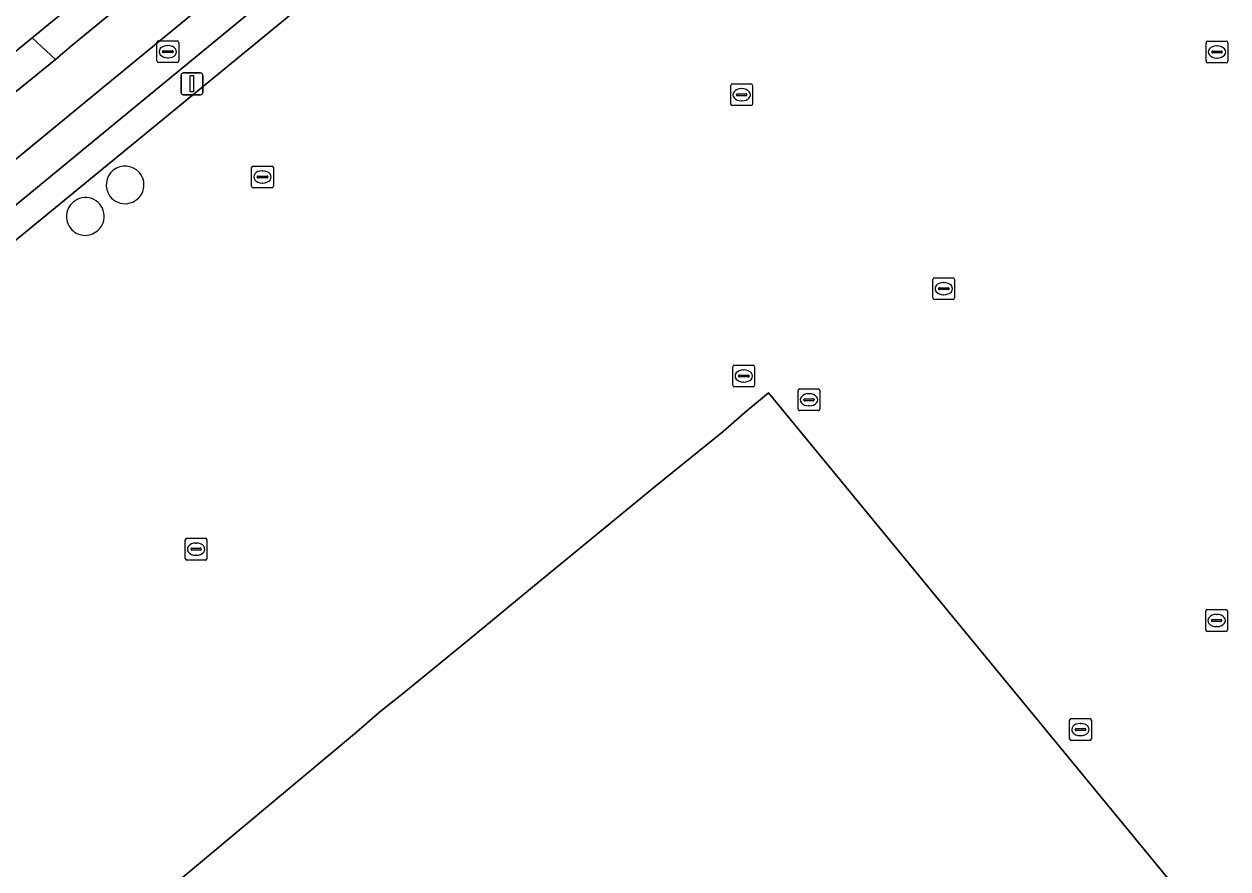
# Model space of a CAD drawing. Extents: x 156141 to 158132, y 385651 to 388333.
# Drawn here: x 157144.8 to 157200, y 386335.6 to 386374.3 of the extents above; entities that cross this region are included whole.
import ezdxf

# ---------------------------------------------------------------- set-up
doc = ezdxf.new("R2010")
doc.units = 0
for name, color, linetype in [('IMGEO_Berm_groen', 7, 'Continuous'), ('IMGEO_Brandkraan', 7, 'Continuous'), ('IMGEO_Erf', 7, 'Continuous'), ('IMGEO_Fietspad_gesloten', 7, 'Continuous'), ('IMGEO_Fietspad_open', 7, 'Continuous'), ('IMGEO_Groenvoorziening', 7, 'Continuous'), ('IMGEO_Kolk', 7, 'Continuous'), ('IMGEO_Lichtmast', 7, 'Continuous'), ('IMGEO_Pand', 7, 'Continuous'), ('IMGEO_Rijbaan_lokaal_gesloten', 7, 'Continuous'), ('IMGEO_Rioolput', 7, 'Continuous'), ('IMGEO_Terreindeel_gesloten', 7, 'Continuous'), ('IMGEO_Voetpad_open', 7, 'Continuous')]:
    doc.layers.add(name, color=color, linetype=linetype)

msp = doc.modelspace()

# ---------------------------------------------------------------- linework, layer by layer
at = {"layer": 'IMGEO_Berm_groen'}
for points in [[(157146.236, 386372.703), (157145.166, 386373.702), (157115.131, 386349.076), (157112.664, 386347.083), (157112.541, 386346.95)], [(157113.537, 386345.866), (157115.219, 386347.356), (157128.293, 386358.173), (157146.236, 386372.703)]]:
    msp.add_lwpolyline(points, dxfattribs=at)
at = {"layer": 'IMGEO_Brandkraan'}
for p, q in [((157150.962, 386373.568), (157151.814, 386373.568)), ((157150.887, 386372.642), (157150.887, 386373.494)), ((157151.146, 386373.062), (157151.146, 386373.074)), ((157151.584, 386373.025), (157151.186, 386373.025)), ((157151.189, 386373.111), (157151.587, 386373.111)), ((157151.375, 386373.348), (157151.4, 386373.348)), ((157151.63, 386373.074), (157151.63, 386373.062)), ((157151.888, 386373.494), (157151.888, 386372.642)), ((157151.814, 386372.568), (157150.962, 386372.568)), ((157151.398, 386372.788), (157151.373, 386372.788))]:
    msp.add_line(p, q, dxfattribs=at)
for points in [[(157150.962, 386373.568), (157151.814, 386373.568)], [(157150.887, 386372.642), (157150.887, 386373.494)], [(157151.888, 386373.494), (157151.888, 386372.642)], [(157151.814, 386372.568), (157150.962, 386372.568)]]:
    msp.add_lwpolyline(points, dxfattribs=at)
for centre, radius, start, end in [((157150.964, 386373.492), 0.0765, 91.552, 178.448), ((157150.964, 386373.492), 0.0765, 91.552, 178.448), ((157151.812, 386373.492), 0.0765, 1.552, 88.448), ((157151.812, 386373.492), 0.0765, 1.552, 88.448), ((157151.186, 386373.071), 0.0403, 85.8775, 175.7526), ((157151.183, 386373.061), 0.0366, 178.938, 274.7102), ((157151.587, 386373.068), 0.043, 264.8664, 352.4533), ((157151.591, 386373.073), 0.0386, 1.7309, 96.639), ((157150.964, 386372.644), 0.0765, 181.552, 268.448), ((157150.964, 386372.644), 0.0765, 181.552, 268.448), ((157151.812, 386372.644), 0.0765, 271.552, 358.448), ((157151.812, 386372.644), 0.0765, 271.552, 358.448)]:
    msp.add_arc(centre, radius, start, end, dxfattribs=at)
for centre, major_axis, ratio, start_param, end_param in [((157151.374, 386373.068), (-0.387, 0.002), 0.722429, 4.712389, 7.853982), ((157151.399, 386373.068), (-0.39, 0.002), 0.717154, 1.570796, 4.712389)]:
    msp.add_ellipse(centre, major_axis=major_axis, ratio=ratio, start_param=start_param, end_param=end_param, dxfattribs=at)
at = {"layer": 'IMGEO_Erf'}
msp.add_lwpolyline([(157167.465, 386377.687), (157164.692, 386381.071), (157127.555, 386350.619)], dxfattribs=at)
msp.add_lwpolyline([(157149.922, 386333.398), (157160.041, 386341.853), (157161.117, 386342.776), (157162.133, 386343.594), (157165.226, 386346.119), (157167.948, 386348.366), (157171.025, 386350.88), (157173.757, 386353.14), (157176.864, 386355.643), (157177.859, 386356.521), (157178.954, 386357.421), (157199.602, 386332.321), (157182.63, 386318.349), (157181.607, 386317.478), (157184.594, 386313.821), (157180.217, 386310.192), (157173.499, 386304.656), (157162.753, 386317.816), (157155.393, 386326.726)], close=True, dxfattribs=at)
for centre, radius, start, end in [((157149.433, 386366.952), 0.869, 41.6574, 216.3319), ((157149.424, 386366.964), 0.869, 217.3226, 40.6668), ((157147.611, 386365.517), 0.858, 309.4628, 131.363), ((157147.591, 386365.502), 0.857, 129.6949, 218.5322), ((157147.592, 386365.5), 0.857, 218.3931, 311.1512)]:
    msp.add_arc(centre, radius, start, end, dxfattribs=at)
at = {"layer": 'IMGEO_Fietspad_gesloten'}
for points in [[(157177.486, 386393.596), (157180.948, 386395.698), (157179.408, 386397.577), (157176.289, 386395.804), (157172.495, 386393.399), (157168.742, 386390.75), (157163.775, 386386.972), (157150.468, 386376.228), (157149.62, 386375.522), (157146.983, 386373.357), (157146.236, 386372.703), (157128.293, 386358.173), (157115.219, 386347.356), (157113.537, 386345.866), (157110.966, 386343.707), (157110.221, 386343.082), (157108.934, 386342.043), (157110.471, 386340.192), (157112.114, 386341.547), (157123.382, 386350.841), (157148.12, 386371.181)], [(157148.12, 386371.181), (157163.545, 386383.881)]]:
    msp.add_lwpolyline(points, dxfattribs=at)
at = {"layer": 'IMGEO_Fietspad_open'}
msp.add_lwpolyline([(157148.737, 386376.631), (157146.103, 386374.47), (157145.166, 386373.702), (157146.236, 386372.703), (157146.983, 386373.357), (157149.62, 386375.522)], dxfattribs=at)
at = {"layer": 'IMGEO_Groenvoorziening'}
msp.add_lwpolyline([(157164.746, 386382.751), (157149.303, 386370.062), (157126.792, 386351.534), (157127.555, 386350.619), (157164.692, 386381.071), (157167.465, 386377.687)], dxfattribs=at)
at = {"layer": 'IMGEO_Kolk'}
for p, q in [((157199.102, 386373.556), (157199.954, 386373.556)), ((157199.027, 386372.63), (157199.027, 386373.482)), ((157199.286, 386373.05), (157199.286, 386373.062)), ((157199.724, 386373.013), (157199.326, 386373.013)), ((157199.329, 386373.099), (157199.727, 386373.099)), ((157199.515, 386373.336), (157199.54, 386373.336)), ((157199.77, 386373.062), (157199.77, 386373.05)), ((157200.028, 386373.482), (157200.028, 386372.63)), ((157199.954, 386372.556), (157199.102, 386372.556)), ((157199.538, 386372.776), (157199.513, 386372.776)), ((157155.23, 386366.896), (157155.23, 386367.748)), ((157155.305, 386367.822), (157156.157, 386367.822)), ((157155.718, 386367.602), (157155.743, 386367.602)), ((157156.231, 386367.748), (157156.231, 386366.896)), ((157155.489, 386367.316), (157155.489, 386367.328)), ((157155.927, 386367.279), (157155.529, 386367.279)), ((157155.532, 386367.365), (157155.93, 386367.365)), ((157155.741, 386367.042), (157155.716, 386367.042)), ((157155.973, 386367.328), (157155.973, 386367.316)), ((157156.157, 386366.822), (157155.305, 386366.822)), ((157186.489, 386361.77), (157186.489, 386362.622)), ((157186.564, 386362.696), (157187.416, 386362.696)), ((157187.49, 386362.622), (157187.49, 386361.77)), ((157186.748, 386362.19), (157186.748, 386362.202)), ((157187.186, 386362.153), (157186.788, 386362.153)), ((157186.791, 386362.239), (157187.189, 386362.239)), ((157186.977, 386362.476), (157187.002, 386362.476)), ((157187.232, 386362.202), (157187.232, 386362.19)), ((157187.416, 386361.696), (157186.564, 386361.696)), ((157187, 386361.916), (157186.975, 386361.916)), ((157180.38, 386357.599), (157181.232, 386357.599)), ((157180.305, 386356.673), (157180.305, 386357.525)), ((157180.564, 386357.093), (157180.564, 386357.105)), ((157181.002, 386357.056), (157180.604, 386357.056)), ((157180.607, 386357.142), (157181.005, 386357.142)), ((157180.793, 386357.379), (157180.818, 386357.379)), ((157181.048, 386357.105), (157181.048, 386357.093)), ((157181.306, 386357.525), (157181.306, 386356.673)), ((157181.232, 386356.599), (157180.38, 386356.599)), ((157180.816, 386356.819), (157180.791, 386356.819)), ((157199.008, 386346.545), (157199.008, 386347.397)), ((157199.083, 386347.471), (157199.935, 386347.471)), ((157199.496, 386347.251), (157199.521, 386347.251)), ((157200.009, 386347.397), (157200.009, 386346.545)), ((157199.267, 386346.965), (157199.267, 386346.977)), ((157199.705, 386346.928), (157199.307, 386346.928)), ((157199.31, 386347.014), (157199.708, 386347.014)), ((157199.519, 386346.691), (157199.494, 386346.691)), ((157199.751, 386346.977), (157199.751, 386346.965)), ((157199.935, 386346.471), (157199.083, 386346.471)), ((157192.761, 386341.542), (157192.761, 386342.394)), ((157192.836, 386342.468), (157193.688, 386342.468)), ((157193.249, 386342.248), (157193.274, 386342.248)), ((157193.762, 386342.394), (157193.762, 386341.542)), ((157193.02, 386341.962), (157193.02, 386341.974)), ((157193.458, 386341.925), (157193.06, 386341.925)), ((157193.063, 386342.011), (157193.461, 386342.011)), ((157193.272, 386341.688), (157193.247, 386341.688)), ((157193.504, 386341.974), (157193.504, 386341.962)), ((157193.688, 386341.468), (157192.836, 386341.468))]:
    msp.add_line(p, q, dxfattribs=at)
for points in [[(157199.102, 386373.556), (157199.954, 386373.556)], [(157199.027, 386372.63), (157199.027, 386373.482)], [(157200.028, 386373.482), (157200.028, 386372.63)], [(157199.954, 386372.556), (157199.102, 386372.556)], [(157155.23, 386366.896), (157155.23, 386367.748)], [(157155.305, 386367.822), (157156.157, 386367.822)], [(157156.231, 386367.748), (157156.231, 386366.896)], [(157156.157, 386366.822), (157155.305, 386366.822)], [(157186.489, 386361.77), (157186.489, 386362.622)], [(157186.564, 386362.696), (157187.416, 386362.696)], [(157187.49, 386362.622), (157187.49, 386361.77)], [(157187.416, 386361.696), (157186.564, 386361.696)], [(157180.38, 386357.599), (157181.232, 386357.599)], [(157180.305, 386356.673), (157180.305, 386357.525)], [(157181.306, 386357.525), (157181.306, 386356.673)], [(157181.232, 386356.599), (157180.38, 386356.599)], [(157199.008, 386346.545), (157199.008, 386347.397)], [(157199.083, 386347.471), (157199.935, 386347.471)], [(157200.009, 386347.397), (157200.009, 386346.545)], [(157199.935, 386346.471), (157199.083, 386346.471)], [(157192.761, 386341.542), (157192.761, 386342.394)], [(157192.836, 386342.468), (157193.688, 386342.468)], [(157193.762, 386342.394), (157193.762, 386341.542)], [(157193.688, 386341.468), (157192.836, 386341.468)]]:
    msp.add_lwpolyline(points, dxfattribs=at)
for centre, radius, start, end in [((157199.104, 386373.48), 0.0765, 91.552, 178.448), ((157199.104, 386373.48), 0.0765, 91.552, 178.448), ((157199.952, 386373.48), 0.0765, 1.552, 88.448), ((157199.952, 386373.48), 0.0765, 1.552, 88.448), ((157199.326, 386373.059), 0.0403, 85.8775, 175.7526), ((157199.323, 386373.049), 0.0366, 178.938, 274.7102), ((157199.727, 386373.056), 0.043, 264.8664, 352.4533), ((157199.731, 386373.061), 0.0386, 1.7309, 96.639), ((157199.104, 386372.632), 0.0765, 181.552, 268.448), ((157199.104, 386372.632), 0.0765, 181.552, 268.448), ((157199.952, 386372.632), 0.0765, 271.552, 358.448), ((157199.952, 386372.632), 0.0765, 271.552, 358.448), ((157155.307, 386367.746), 0.0765, 91.552, 178.448), ((157155.307, 386367.746), 0.0765, 91.552, 178.448), ((157156.155, 386367.746), 0.0765, 1.552, 88.448), ((157156.155, 386367.746), 0.0765, 1.552, 88.448), ((157155.529, 386367.325), 0.0403, 85.8775, 175.7526), ((157155.526, 386367.315), 0.0366, 178.938, 274.7102), ((157155.93, 386367.322), 0.043, 264.8664, 352.4533), ((157155.934, 386367.327), 0.0386, 1.7309, 96.639), ((157155.307, 386366.898), 0.0765, 181.552, 268.448), ((157155.307, 386366.898), 0.0765, 181.552, 268.448), ((157156.155, 386366.898), 0.0765, 271.552, 358.448), ((157156.155, 386366.898), 0.0765, 271.552, 358.448), ((157186.566, 386362.62), 0.0765, 91.552, 178.448), ((157186.566, 386362.62), 0.0765, 91.552, 178.448), ((157187.414, 386362.62), 0.0765, 1.552, 88.448), ((157187.414, 386362.62), 0.0765, 1.552, 88.448), ((157186.788, 386362.199), 0.0403, 85.8775, 175.7526), ((157186.785, 386362.189), 0.0366, 178.938, 274.7102), ((157187.189, 386362.196), 0.043, 264.8664, 352.4533), ((157187.193, 386362.201), 0.0386, 1.7309, 96.639), ((157186.566, 386361.772), 0.0765, 181.552, 268.448), ((157186.566, 386361.772), 0.0765, 181.552, 268.448), ((157187.414, 386361.772), 0.0765, 271.552, 358.448), ((157187.414, 386361.772), 0.0765, 271.552, 358.448), ((157180.382, 386357.523), 0.0765, 91.552, 178.448), ((157180.382, 386357.523), 0.0765, 91.552, 178.448), ((157181.23, 386357.523), 0.0765, 1.552, 88.448), ((157181.23, 386357.523), 0.0765, 1.552, 88.448), ((157180.604, 386357.102), 0.0403, 85.8775, 175.7526), ((157180.601, 386357.092), 0.0366, 178.938, 274.7102), ((157181.005, 386357.099), 0.043, 264.8664, 352.4533), ((157181.009, 386357.104), 0.0386, 1.7309, 96.639), ((157180.382, 386356.675), 0.0765, 181.552, 268.448), ((157180.382, 386356.675), 0.0765, 181.552, 268.448), ((157181.23, 386356.675), 0.0765, 271.552, 358.448), ((157181.23, 386356.675), 0.0765, 271.552, 358.448), ((157199.085, 386347.395), 0.0765, 91.552, 178.448), ((157199.085, 386347.395), 0.0765, 91.552, 178.448), ((157199.933, 386347.395), 0.0765, 1.552, 88.448), ((157199.933, 386347.395), 0.0765, 1.552, 88.448), ((157199.085, 386346.547), 0.0765, 181.552, 268.448), ((157199.085, 386346.547), 0.0765, 181.552, 268.448), ((157199.307, 386346.974), 0.0403, 85.8775, 175.7526), ((157199.304, 386346.964), 0.0366, 178.938, 274.7102), ((157199.708, 386346.971), 0.043, 264.8664, 352.4533), ((157199.712, 386346.976), 0.0386, 1.7309, 96.639), ((157199.933, 386346.547), 0.0765, 271.552, 358.448), ((157199.933, 386346.547), 0.0765, 271.552, 358.448), ((157192.838, 386342.392), 0.0765, 91.552, 178.448), ((157192.838, 386342.392), 0.0765, 91.552, 178.448), ((157193.686, 386342.392), 0.0765, 1.552, 88.448), ((157193.686, 386342.392), 0.0765, 1.552, 88.448), ((157192.838, 386341.544), 0.0765, 181.552, 268.448), ((157192.838, 386341.544), 0.0765, 181.552, 268.448), ((157193.06, 386341.971), 0.0403, 85.8775, 175.7526), ((157193.057, 386341.961), 0.0366, 178.938, 274.7102), ((157193.461, 386341.968), 0.043, 264.8664, 352.4533), ((157193.465, 386341.973), 0.0386, 1.7309, 96.639), ((157193.686, 386341.544), 0.0765, 271.552, 358.448), ((157193.686, 386341.544), 0.0765, 271.552, 358.448)]:
    msp.add_arc(centre, radius, start, end, dxfattribs=at)
for centre, major_axis, ratio, start_param, end_param in [((157199.514, 386373.056), (-0.387, 0.002), 0.722429, 4.712389, 7.853982), ((157199.539, 386373.056), (-0.39, 0.002), 0.717154, 1.570796, 4.712389), ((157155.717, 386367.322), (-0.387, 0.002), 0.722429, 4.712389, 7.853982), ((157155.742, 386367.322), (-0.39, 0.002), 0.717154, 1.570796, 4.712389), ((157186.976, 386362.196), (-0.387, 0.002), 0.722429, 4.712389, 7.853982), ((157187.001, 386362.196), (-0.39, 0.002), 0.717154, 1.570796, 4.712389), ((157180.792, 386357.099), (-0.387, 0.002), 0.722429, 4.712389, 7.853982), ((157180.817, 386357.099), (-0.39, 0.002), 0.717154, 1.570796, 4.712389), ((157199.495, 386346.971), (-0.387, 0.002), 0.722429, 4.712389, 7.853982), ((157199.52, 386346.971), (-0.39, 0.002), 0.717154, 1.570796, 4.712389), ((157193.248, 386341.968), (-0.387, 0.002), 0.722429, 4.712389, 7.853982), ((157193.273, 386341.968), (-0.39, 0.002), 0.717154, 1.570796, 4.712389)]:
    msp.add_ellipse(centre, major_axis=major_axis, ratio=ratio, start_param=start_param, end_param=end_param, dxfattribs=at)
at = {"layer": 'IMGEO_Lichtmast'}
for p, q in [((157151.997, 386371.196), (157151.997, 386371.996)), ((157151.997, 386371.996), (157151.997, 386371.196)), ((157152.097, 386372.096), (157152.887, 386372.096)), ((157152.887, 386372.096), (157152.097, 386372.096)), ((157152.987, 386371.996), (157152.987, 386371.196)), ((157152.987, 386371.196), (157152.987, 386371.996)), ((157152.887, 386371.096), (157152.097, 386371.096)), ((157152.097, 386371.096), (157152.887, 386371.096))]:
    msp.add_line(p, q, dxfattribs=at)
msp.add_lwpolyline([(157152.417, 386371.971), (157152.567, 386371.971), (157152.567, 386371.221), (157152.417, 386371.221), (157152.417, 386371.971)], dxfattribs=at)
for centre, start, end in [((157152.097, 386371.996), 90, 180), ((157152.097, 386371.996), 90, 180), ((157152.887, 386371.996), 0, 90), ((157152.887, 386371.996), 360, 90), ((157152.097, 386371.196), 180, 270), ((157152.097, 386371.196), 180, 270), ((157152.887, 386371.196), 270, 0), ((157152.887, 386371.196), 270, 0)]:
    msp.add_arc(centre, 0.1, start, end, dxfattribs=at)
at = {"layer": 'IMGEO_Pand'}
msp.add_lwpolyline([(157161.117, 386342.776), (157160.041, 386341.853), (157149.922, 386333.398), (157155.393, 386326.726), (157162.753, 386317.816), (157173.499, 386304.656), (157180.217, 386310.192), (157184.594, 386313.821), (157181.607, 386317.478), (157182.63, 386318.349), (157199.602, 386332.321), (157178.954, 386357.421), (157177.859, 386356.521), (157176.864, 386355.643), (157173.757, 386353.14), (157171.025, 386350.88), (157167.948, 386348.366), (157165.226, 386346.119), (157162.133, 386343.594)], close=True, dxfattribs=at)
at = {"layer": 'IMGEO_Rijbaan_lokaal_gesloten'}
msp.add_lwpolyline([(157113.574, 386356.875), (157108.161, 386352.403), (157107.828, 386352.13), (157105.587, 386350.287), (157104.724, 386349.584), (157109.263, 386344.286), (157109.998, 386344.892), (157112.266, 386346.727), (157112.541, 386346.95), (157112.664, 386347.083), (157115.131, 386349.076), (157145.166, 386373.702), (157146.103, 386374.47), (157148.737, 386376.631), (157149.582, 386377.324), (157145.103, 386382.684), (157144.274, 386382.003), (157141.639, 386379.829), (157135.295, 386374.601)], dxfattribs=at)
at = {"layer": 'IMGEO_Rioolput'}
for p, q in [((157177.217, 386370.667), (157177.217, 386371.519)), ((157177.292, 386371.593), (157178.144, 386371.593)), ((157177.705, 386371.373), (157177.73, 386371.373)), ((157178.218, 386371.519), (157178.218, 386370.667)), ((157177.476, 386371.087), (157177.476, 386371.099)), ((157177.914, 386371.05), (157177.516, 386371.05)), ((157177.519, 386371.136), (157177.917, 386371.136)), ((157177.728, 386370.813), (157177.703, 386370.813)), ((157177.96, 386371.099), (157177.96, 386371.087)), ((157178.144, 386370.593), (157177.292, 386370.593)), ((157177.387, 386358.688), (157178.239, 386358.688)), ((157177.312, 386357.762), (157177.312, 386358.614)), ((157177.571, 386358.182), (157177.571, 386358.194)), ((157178.009, 386358.145), (157177.611, 386358.145)), ((157177.614, 386358.231), (157178.012, 386358.231)), ((157177.8, 386358.468), (157177.825, 386358.468)), ((157178.055, 386358.194), (157178.055, 386358.182)), ((157178.313, 386358.614), (157178.313, 386357.762)), ((157178.239, 386357.688), (157177.387, 386357.688)), ((157177.823, 386357.908), (157177.798, 386357.908)), ((157152.184, 386349.817), (157152.184, 386350.669)), ((157152.259, 386350.743), (157153.111, 386350.743)), ((157152.672, 386350.523), (157152.697, 386350.523)), ((157153.185, 386350.669), (157153.185, 386349.817)), ((157152.443, 386350.237), (157152.443, 386350.249)), ((157152.881, 386350.2), (157152.483, 386350.2)), ((157152.486, 386350.286), (157152.884, 386350.286)), ((157152.695, 386349.963), (157152.67, 386349.963)), ((157152.927, 386350.249), (157152.927, 386350.237)), ((157153.111, 386349.743), (157152.259, 386349.743))]:
    msp.add_line(p, q, dxfattribs=at)
for points in [[(157177.217, 386370.667), (157177.217, 386371.519)], [(157177.292, 386371.593), (157178.144, 386371.593)], [(157178.218, 386371.519), (157178.218, 386370.667)], [(157178.144, 386370.593), (157177.292, 386370.593)], [(157177.387, 386358.688), (157178.239, 386358.688)], [(157177.312, 386357.762), (157177.312, 386358.614)], [(157178.313, 386358.614), (157178.313, 386357.762)], [(157178.239, 386357.688), (157177.387, 386357.688)], [(157152.184, 386349.817), (157152.184, 386350.669)], [(157152.259, 386350.743), (157153.111, 386350.743)], [(157153.185, 386350.669), (157153.185, 386349.817)], [(157153.111, 386349.743), (157152.259, 386349.743)]]:
    msp.add_lwpolyline(points, dxfattribs=at)
for centre, radius, start, end in [((157177.294, 386371.517), 0.0765, 91.552, 178.448), ((157177.294, 386371.517), 0.0765, 91.552, 178.448), ((157178.142, 386371.517), 0.0765, 1.552, 88.448), ((157178.142, 386371.517), 0.0765, 1.552, 88.448), ((157177.516, 386371.096), 0.0403, 85.8775, 175.7526), ((157177.513, 386371.086), 0.0366, 178.938, 274.7102), ((157177.917, 386371.093), 0.043, 264.8664, 352.4533), ((157177.921, 386371.098), 0.0386, 1.7309, 96.639), ((157177.294, 386370.669), 0.0765, 181.552, 268.448), ((157177.294, 386370.669), 0.0765, 181.552, 268.448), ((157178.142, 386370.669), 0.0765, 271.552, 358.448), ((157178.142, 386370.669), 0.0765, 271.552, 358.448), ((157177.389, 386358.612), 0.0765, 91.552, 178.448), ((157177.389, 386358.612), 0.0765, 91.552, 178.448), ((157178.237, 386358.612), 0.0765, 1.552, 88.448), ((157178.237, 386358.612), 0.0765, 1.552, 88.448), ((157177.611, 386358.191), 0.0403, 85.8775, 175.7526), ((157177.608, 386358.181), 0.0366, 178.938, 274.7102), ((157178.012, 386358.188), 0.043, 264.8664, 352.4533), ((157178.016, 386358.193), 0.0386, 1.7309, 96.639), ((157177.389, 386357.764), 0.0765, 181.552, 268.448), ((157177.389, 386357.764), 0.0765, 181.552, 268.448), ((157178.237, 386357.764), 0.0765, 271.552, 358.448), ((157178.237, 386357.764), 0.0765, 271.552, 358.448), ((157152.261, 386350.667), 0.0765, 91.552, 178.448), ((157152.261, 386350.667), 0.0765, 91.552, 178.448), ((157153.109, 386350.667), 0.0765, 1.552, 88.448), ((157153.109, 386350.667), 0.0765, 1.552, 88.448), ((157152.261, 386349.819), 0.0765, 181.552, 268.448), ((157152.261, 386349.819), 0.0765, 181.552, 268.448), ((157152.483, 386350.246), 0.0403, 85.8775, 175.7526), ((157152.48, 386350.236), 0.0366, 178.938, 274.7102), ((157152.884, 386350.243), 0.043, 264.8664, 352.4533), ((157152.888, 386350.248), 0.0386, 1.7309, 96.639), ((157153.109, 386349.819), 0.0765, 271.552, 358.448), ((157153.109, 386349.819), 0.0765, 271.552, 358.448)]:
    msp.add_arc(centre, radius, start, end, dxfattribs=at)
for centre, major_axis, ratio, start_param, end_param in [((157177.704, 386371.093), (-0.387, 0.002), 0.722429, 4.712389, 7.853982), ((157177.729, 386371.093), (-0.39, 0.002), 0.717154, 1.570796, 4.712389), ((157177.799, 386358.188), (-0.387, 0.002), 0.722429, 4.712389, 7.853982), ((157177.824, 386358.188), (-0.39, 0.002), 0.717154, 1.570796, 4.712389), ((157152.671, 386350.243), (-0.387, 0.002), 0.722429, 4.712389, 7.853982), ((157152.696, 386350.243), (-0.39, 0.002), 0.717154, 1.570796, 4.712389)]:
    msp.add_ellipse(centre, major_axis=major_axis, ratio=ratio, start_param=start_param, end_param=end_param, dxfattribs=at)
at = {"layer": 'IMGEO_Terreindeel_gesloten'}
for centre, radius, start, end in [((157149.433, 386366.952), 0.869, 41.6574, 216.3319), ((157149.424, 386366.964), 0.869, 217.3226, 40.6668), ((157147.611, 386365.517), 0.858, 309.4628, 131.363), ((157147.591, 386365.502), 0.857, 129.6949, 218.5322), ((157147.592, 386365.5), 0.857, 218.3931, 311.1512)]:
    msp.add_arc(centre, radius, start, end, dxfattribs=at)
at = {"layer": 'IMGEO_Voetpad_open'}
for points in [[(157163.545, 386383.881), (157148.12, 386371.181), (157123.382, 386350.841), (157112.114, 386341.547), (157110.471, 386340.192), (157107.758, 386338.314)], [(157149.303, 386370.062), (157164.746, 386382.751)], [(157107.677, 386335.667), (157113.127, 386340.298), (157118.318, 386344.559), (157126.792, 386351.534), (157149.303, 386370.062)]]:
    msp.add_lwpolyline(points, dxfattribs=at)

doc.saveas('drawing.dxf')
